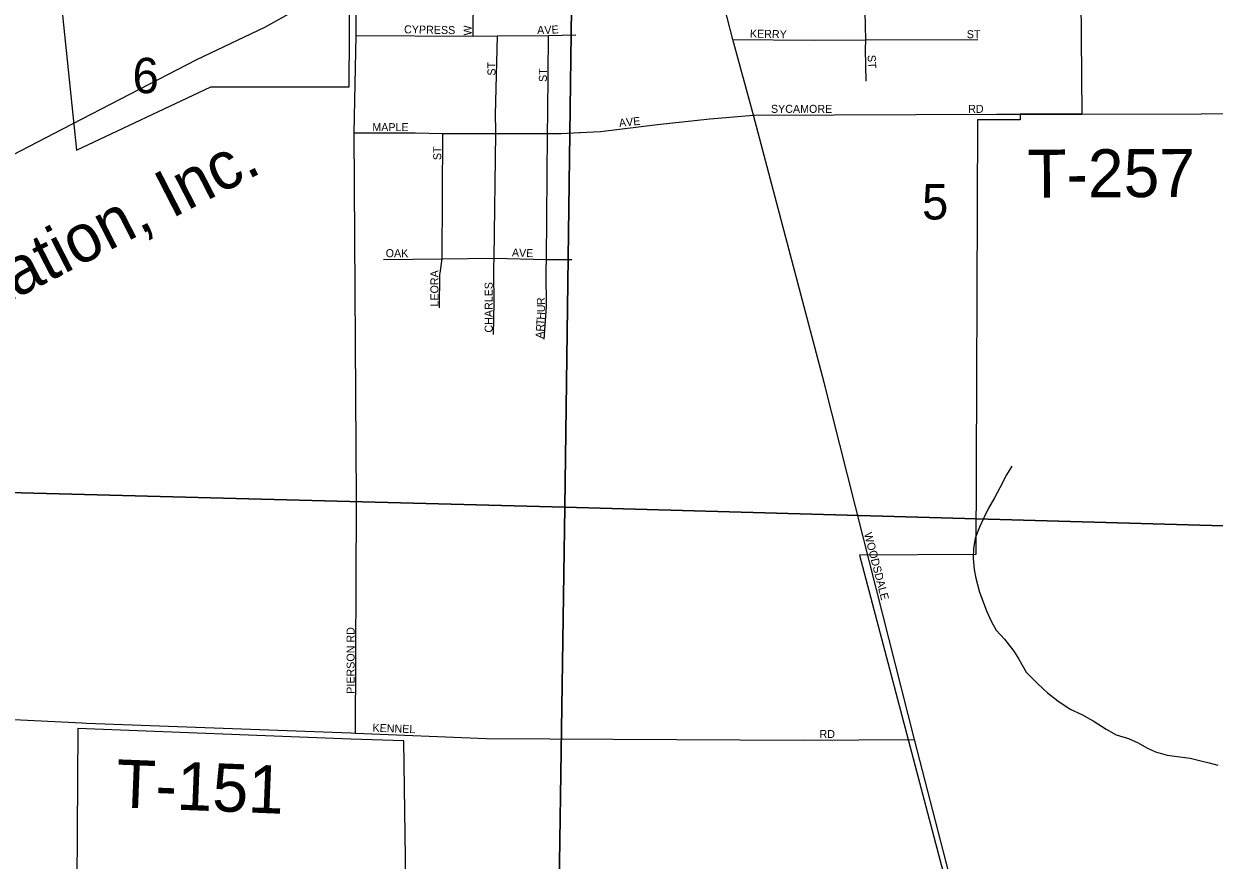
# Model space of a CAD drawing. Extents: x 1310247 to 1552180, y 377264 to 706493.
# Drawn here: x 1412261 to 1419698, y 537725 to 542952 of the extents above; entities that cross this region are included whole.
import ezdxf

# ---------------------------------------------------------------- set-up
doc = ezdxf.new("R2010")
doc.units = 0
for name, color, linetype in [('GM_X_City_Street', 7, 'Continuous'), ('GM_X_City_Street_Text', 7, 'Continuous'), ('GM_X_Corporation', 7, 'Continuous'), ('GM_X_Minor_River', 7, 'Continuous'), ('GM_X_Rail_Line', 7, 'Continuous'), ('GM_X_Rail_Line_Text', 7, 'Continuous'), ('GM_X_Section', 7, 'Continuous'), ('GM_X_Section_Text', 7, 'Continuous'), ('GM_X_Township_Road', 7, 'Continuous'), ('GM_X_Township_Road_Text', 7, 'Continuous')]:
    doc.layers.add(name, color=color, linetype=linetype)

msp = doc.modelspace()

# ---------------------------------------------------------------- linework, layer by layer
at = {"layer": 'GM_X_City_Street'}
for points in [[(1418250.5, 536842.7), (1418222.1, 536946.3), (1417824.5, 538478.2), (1417505.1, 539746), (1417260.6, 540710.7), (1416818.8, 542380.9), (1416689.9, 542854.2), (1416583.4, 543269.4), (1416505.5, 543582.9), (1416396.7, 544005.9), (1416299.9, 544387.9), (1416229, 544649.4), (1416192.2, 544771.9), (1416165.1, 544862.1), (1416136.8, 544977.9), (1416101.4, 545164.6), (1416075.6, 545400.3)], [(1415067.7, 542874.5), (1415069.6, 543138.6), (1415073.8, 543358.9), (1415096.5, 543424.8), (1415146.8, 543481.7), (1415214.8, 543540)], [(1414338.6, 539979.9), (1414324.7, 542270.7), (1414338.5, 542879.8), (1414335.1, 543214.7)], [(1417522.8, 542594.8), (1417520.1, 542791.6), (1417520.7, 542851.3), (1417517.6, 543027.3)], [(1414338.5, 542879.8), (1415067.7, 542874.5), (1415219.9, 542877.2), (1415539.2, 542879.3), (1415710.2, 542882.4)], [(1415210.4, 542290.6), (1415208.3, 542383.6), (1415219.9, 542877.2)], [(1415525.3, 541413.9), (1415526.7, 541480), (1415532.4, 542267.3), (1415535.2, 542395.2), (1415539.2, 542879.3)], [(1416689.9, 542854.2), (1417196.1, 542850.1), (1417520.7, 542851.3), (1418220.2, 542853.6)], [(1415737.6, 542272.4), (1415864.1, 542278.9), (1416219.7, 542323.4), (1416546.6, 542358.3), (1416818.8, 542380.9)], [(1416818.8, 542380.9), (1418339.4, 542387.3), (1418350.3, 542387.4)], [(1415198.4, 541437.2), (1415199, 541487.3), (1415211, 542265.9), (1415210.4, 542290.6)], [(1414324.7, 542270.7), (1414667.3, 542271.4), (1414705.1, 542270.4)], [(1414705.1, 542270.4), (1414878.7, 542265.9), (1415194.2, 542265.9)], [(1414861.5, 541394.8), (1414874, 541483.3), (1414878.7, 542265.9)], [(1415194.2, 542265.9), (1415211, 542265.9), (1415532.4, 542267.3), (1415618.6, 542267.3), (1415732.8, 542272.1), (1415737.6, 542272.4)], [(1414508.9, 541479.3), (1414874, 541483.3), (1415199, 541487.3), (1415526.7, 541480), (1415683.9, 541478.6)], [(1414858.9, 541176.9), (1414860.3, 541386.2), (1414861.5, 541394.8)], [(1415199.5, 541223.8), (1415197.7, 541383), (1415198.4, 541437.2)], [(1415527.2, 541196.8), (1415524.7, 541385.7), (1415525.3, 541413.9)], [(1415195, 541010.5), (1415199.7, 541209.1), (1415199.5, 541223.8)], [(1415511.4, 540980.3), (1415527.4, 541183.7), (1415527.2, 541196.8)], [(1414332.3, 538518.9), (1414338.8, 539947), (1414338.6, 539979.9)], [(1410399.9, 538374.7), (1410833.4, 538374.7), (1411037.1, 538369), (1411157.7, 538368.1), (1411209.9, 538377.1), (1411303.6, 538430.9), (1411495, 538551.5), (1411640.1, 538630.5), (1412624.8, 538583)], [(1414332.3, 538518.9), (1415151.9, 538484.7), (1417130.3, 538474.9), (1417824.5, 538478.2)]]:
    msp.add_lwpolyline(points, dxfattribs=at)
at = {"layer": 'GM_X_Corporation'}
for points in [[(1419765.1, 544652), (1419238.7, 544652), (1419238.6, 544651.3), (1419223.3, 544222.9), (1418915.6, 544213.3), (1418915.6, 543566.2), (1418919.5, 543355.2), (1418863, 543355.2), (1418871.1, 542388.2), (1418485.7, 542387.6), (1418485.7, 542351.9), (1418218.5, 542351.4), (1418209.6, 539635.6), (1417482.3, 539631.3), (1418242.8, 536749)], [(1414661.2, 536719.3), (1414635.9, 538469.9), (1414303.5, 538480.4), (1412598.8, 538547.6), (1412588.8, 536939.7)]]:
    msp.add_lwpolyline(points, dxfattribs=at)
msp.add_lwpolyline([(1412263.1, 543318.9), (1412295.6, 543089), (1412486.2, 543168.9), (1412589.5, 542162.6), (1413430.2, 542559.3), (1414294.3, 542559.3), (1414306.6, 544530.9), (1412967, 544530.9), (1412964.1, 543495), (1412322.1, 543344)], close=True, dxfattribs=at)
at = {"layer": 'GM_X_Minor_River'}
msp.add_lwpolyline([(1418434, 540188.3), (1418400.4, 540133.1), (1418358.1, 540052), (1418324.3, 539988.8), (1418288.5, 539925.6), (1418258.7, 539864.2), (1418231, 539806.9), (1418205.1, 539737.4), (1418193.3, 539673.6), (1418191.5, 539609.5), (1418197.7, 539541.2), (1418208.2, 539486.8), (1418231.9, 539399.9), (1418254.2, 539339.2), (1418274.7, 539282.5), (1418307, 539215.5), (1418335.6, 539162.6), (1418388.2, 539107.1), (1418446.3, 539031.3), (1418476.9, 538980.4), (1418522.9, 538901), (1418595, 538826.9), (1418655.6, 538771.1), (1418720.4, 538721.3), (1418797.2, 538669.1), (1418870.4, 538635), (1418941.5, 538595), (1419022.2, 538542.8), (1419085.5, 538509), (1419163, 538484.8), (1419222.4, 538459.2), (1419277.7, 538427.6), (1419331.1, 538402.2), (1419404.8, 538382.1), (1419548.6, 538362.2), (1419614.3, 538346.4), (1419666.1, 538333), (1419719.8, 538319.5)], dxfattribs=at)
at = {"layer": 'GM_X_Rail_Line'}
msp.add_lwpolyline([(1400884.4, 535621.1), (1401062.8, 535854), (1401166.4, 535980.4), (1401427.7, 536250.7), (1401702, 536508.6), (1401969.6, 536724.1), (1402285.4, 536957.4), (1402624.5, 537162.8), (1404302.3, 538040.2), (1407445.6, 539675.8), (1410112.6, 541052.9), (1412504.7, 542295.8), (1413342.4, 542728.7), (1413766.2, 542930.5), (1414268.7, 543211.7), (1414526.8, 543362.8), (1414775.4, 543530.1), (1414997.2, 543692.9), (1415345.2, 543972.9), (1415877, 544395.7), (1416717.5, 545067.2), (1417134.3, 545405.1)], dxfattribs=at)
at = {"layer": 'GM_X_Section'}
msp.add_lwpolyline([(1421078.8, 539776.6), (1415640.2, 539931.6), (1415713.5, 545384), (1419805.9, 545407.9)], dxfattribs=at)
for points in [[(1410399.3, 545372.3), (1415713.5, 545384), (1415640.2, 539931.6), (1410347.3, 540071.4)], [(1410347.3, 540071.4), (1415640.2, 539931.6), (1415559.7, 534515.4), (1410437, 534569.4)], [(1415640.2, 539931.6), (1421078.8, 539776.6), (1420894.6, 534466.7), (1415559.7, 534515.4)]]:
    msp.add_lwpolyline(points, close=True, dxfattribs=at)
at = {"layer": 'GM_X_Township_Road'}
for points in [[(1418350.3, 542387.4), (1418485.7, 542387.6), (1418772.8, 542388)], [(1418772.8, 542388), (1418871.1, 542388.2), (1419616, 542389.3), (1419617.8, 542389.4)], [(1419617.8, 542389.4), (1421096.5, 542403.3)], [(1412624.8, 538583), (1412653.7, 538581.6), (1414303.5, 538520), (1414332.3, 538518.9)]]:
    msp.add_lwpolyline(points, dxfattribs=at)

# ---------------------------------------------------------------- texts
at = {"layer": 'GM_X_City_Street_Text'}
for s, rotation, p in [('CYPRESS', 359.04567, (1414636.5, 542893)), ('W', 90, (1415058.2, 542879.2)), ('A', 0.10928, (1415468, 542888.6)), ('V', 1.80181, (1415513.6, 542888.7)), ('E', 3.98688, (1415559.6, 542890.2)), ('KERRY', 358.78182, (1416796.9, 542866.6)), ('ST', 0.00001, (1418151.9, 542862.2)), ('ST', 273.57465, (1417532.1, 542756.6)), ('ST', 90, (1415207.7, 542628.4)), ('ST', 90, (1415528.9, 542588.8)), ('SYCAMORE', 0.00001, (1416928.7, 542395.8)), ('RD', 0.00001, (1418160.7, 542395.8)), ('AVE', 5.91051, (1415981.8, 542307.8)), ('MAPLE', 0.00001, (1414438.4, 542281.4)), ('ST', 90, (1414868.9, 542100.4)), ('OAK', 0.00001, (1414521.9, 541493.8)), ('AVE', 358.02611, (1415309.9, 541498.2)), ('LEORA', 90, (1414851.3, 541185.2)), ('CHARLES', 90, (1415190.1, 541022.4)), ('R', 91.90554, (1415517.1, 541195.2)), ('U', 90.22371, (1415517.3, 541149.6)), ('T', 86.39326, (1415512.2, 541066.9)), ('H', 86.38982, (1415514.4, 541102)), ('A', 86.39093, (1415506.9, 540983.5)), ('R', 86.38495, (1415509.7, 541027.4)), ('WOODSDALE', 284.51223, (1417509.9, 539766.2)), ('PIERSON RD', 90, (1414327.7, 538765.2)), ('KENNEL', 357.95571, (1414438.7, 538528)), ('RD', 0.00001, (1417232.3, 538488.4))]:
    msp.add_text(s, height=50, rotation=rotation, dxfattribs=at).set_placement(p)
at = {"layer": 'GM_X_Rail_Line_Text'}
msp.add_text('Transportation, Inc.', height=299, rotation=27.1442, dxfattribs=at).set_placement((1410692.4, 540455.5))
at = {"layer": 'GM_X_Section_Text'}
for s, p in [('6', (1412940.2, 542518.7)), ('5', (1417872.5, 541729.5))]:
    msp.add_text(s, height=221, rotation=0.00001, dxfattribs=at).set_placement(p)
at = {"layer": 'GM_X_Township_Road_Text'}
for s, rotation, p in [('T-257', 0.27933, (1418530.7, 541865.7)), ('T-151', 357.75443, (1412833.9, 538055.7))]:
    msp.add_text(s, height=300, rotation=rotation, dxfattribs=at).set_placement(p)

doc.saveas('drawing.dxf')
